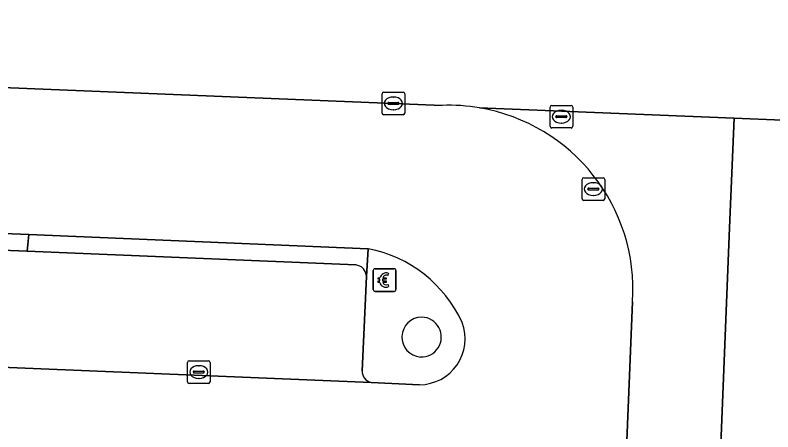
# Model space of a CAD drawing. Extents: x 160888 to 161385, y 386490 to 386908.
# Drawn here: x 161107.94 to 161141.39, y 386820.99 to 386839.4 of the extents above; entities that cross this region are included whole.
import ezdxf

# ---------------------------------------------------------------- set-up
doc = ezdxf.new("R2010")
doc.units = 0
for name, color, linetype in [('IMGEO_Betaalautomaat', 7, 'Continuous'), ('IMGEO_Brandkraan', 7, 'Continuous'), ('IMGEO_Groenvoorziening', 7, 'Continuous'), ('IMGEO_Haag', 7, 'Continuous'), ('IMGEO_Kolk', 7, 'Continuous'), ('IMGEO_Pand', 7, 'Continuous'), ('IMGEO_Parkeervlak_open', 7, 'Continuous'), ('IMGEO_Rijbaan_lokaal_open', 7, 'Continuous'), ('IMGEO_Rioolput', 7, 'Continuous'), ('IMGEO_Verkeerseiland_open', 7, 'Continuous'), ('IMGEO_Voetgangersgebied_open', 7, 'Continuous'), ('IMGEO_Voetpad_open', 7, 'Continuous')]:
    doc.layers.add(name, color=color, linetype=linetype)

msp = doc.modelspace()

# ---------------------------------------------------------------- linework, layer by layer
at = {"layer": 'IMGEO_Betaalautomaat'}
for p, q in [((161123.756, 386827.271), (161123.756, 386828.112)), ((161123.756, 386828.112), (161123.756, 386827.271)), ((161123.831, 386828.195), (161124.672, 386828.195)), ((161124.672, 386828.195), (161123.831, 386828.195)), ((161124.418, 386828), (161124.401, 386827.9)), ((161124.755, 386828.121), (161124.755, 386827.28)), ((161124.755, 386827.28), (161124.755, 386828.121)), ((161124.039, 386827.659), (161124.039, 386827.727)), ((161124.16, 386827.727), (161124.16, 386827.659)), ((161124.405, 386827.494), (161124.427, 386827.407)), ((161124.681, 386827.196), (161123.84, 386827.196)), ((161123.84, 386827.196), (161124.681, 386827.196))]:
    msp.add_line(p, q, dxfattribs=at)
for points in [[(161124.039, 386827.727), (161123.97, 386827.727), (161123.97, 386827.796), (161124.049, 386827.796)], [(161124.044, 386827.59), (161123.97, 386827.59), (161123.97, 386827.659), (161124.039, 386827.659)], [(161124.171, 386827.796), (161124.318, 386827.796), (161124.318, 386827.727), (161124.16, 386827.727)], [(161124.16, 386827.659), (161124.318, 386827.659), (161124.318, 386827.59), (161124.174, 386827.59)]]:
    msp.add_lwpolyline(points, dxfattribs=at)
for centre, radius, start, end in [((161123.834, 386828.118), 0.0779, 92.4484, 184.2845), ((161123.834, 386828.118), 0.0779, 92.4484, 184.2845), ((161124.332, 386827.72), 0.293, 73.014, 165.0139), ((161124.338, 386827.733), 0.179, 69.3236, 159.5683), ((161124.678, 386828.118), 0.0779, 2.4484, 94.2845), ((161124.678, 386828.118), 0.0779, 2.4484, 94.2845), ((161124.305, 386827.645), 0.267, 191.8096, 297.0389), ((161124.338, 386827.66), 0.179, 202.7625, 291.8693), ((161123.834, 386827.274), 0.0779, 182.4484, 274.2845), ((161123.834, 386827.274), 0.0779, 182.4484, 274.2845), ((161124.678, 386827.274), 0.0779, 272.4484, 4.2845), ((161124.678, 386827.274), 0.0779, 272.4484, 4.2845)]:
    msp.add_arc(centre, radius, start, end, dxfattribs=at)
at = {"layer": 'IMGEO_Brandkraan'}
for p, q in [((161131.557, 386834.485), (161131.557, 386835.337)), ((161131.632, 386835.411), (161132.484, 386835.411)), ((161132.558, 386835.337), (161132.558, 386834.485)), ((161131.859, 386834.954), (161132.257, 386834.954)), ((161132.045, 386835.191), (161132.07, 386835.191)), ((161131.816, 386834.905), (161131.816, 386834.917)), ((161132.254, 386834.868), (161131.856, 386834.868)), ((161132.068, 386834.631), (161132.043, 386834.631)), ((161132.3, 386834.917), (161132.3, 386834.905)), ((161132.484, 386834.411), (161131.632, 386834.411))]:
    msp.add_line(p, q, dxfattribs=at)
for points in [[(161131.557, 386834.485), (161131.557, 386835.337)], [(161131.632, 386835.411), (161132.484, 386835.411)], [(161132.558, 386835.337), (161132.558, 386834.485)], [(161132.484, 386834.411), (161131.632, 386834.411)]]:
    msp.add_lwpolyline(points, dxfattribs=at)
for centre, radius, start, end in [((161131.634, 386835.335), 0.0765, 91.552, 178.448), ((161131.634, 386835.335), 0.0765, 91.552, 178.448), ((161132.482, 386835.335), 0.0765, 1.552, 88.448), ((161132.482, 386835.335), 0.0765, 1.552, 88.448), ((161131.856, 386834.914), 0.0403, 85.8775, 175.7526), ((161132.261, 386834.916), 0.0386, 1.7309, 96.639), ((161131.853, 386834.904), 0.0366, 178.938, 274.7102), ((161132.257, 386834.911), 0.043, 264.8664, 352.4533), ((161131.634, 386834.487), 0.0765, 181.552, 268.448), ((161131.634, 386834.487), 0.0765, 181.552, 268.448), ((161132.482, 386834.487), 0.0765, 271.552, 358.448), ((161132.482, 386834.487), 0.0765, 271.552, 358.448)]:
    msp.add_arc(centre, radius, start, end, dxfattribs=at)
for centre, major_axis, ratio, start_param, end_param in [((161132.044, 386834.911), (-0.387, 0.002), 0.722429, 4.712389, 7.853982), ((161132.069, 386834.911), (-0.39, 0.002), 0.717154, 1.570796, 4.712389)]:
    msp.add_ellipse(centre, major_axis=major_axis, ratio=ratio, start_param=start_param, end_param=end_param, dxfattribs=at)
at = {"layer": 'IMGEO_Groenvoorziening'}
msp.add_lwpolyline([(161123.449, 386827.848), (161123.522, 386829.077), (161108.546, 386829.702), (161108.48, 386828.965), (161122.983, 386828.362)], dxfattribs=at)
msp.add_arc((161122.938, 386827.853), 0.511, 359.3958, 84.996, dxfattribs=at)
at = {"layer": 'IMGEO_Haag'}
msp.add_lwpolyline([(161123.449, 386827.848), (161123.522, 386829.077), (161108.546, 386829.702), (161108.48, 386828.965), (161122.983, 386828.362)], dxfattribs=at)
msp.add_arc((161122.938, 386827.853), 0.511, 359.3958, 84.996, dxfattribs=at)
at = {"layer": 'IMGEO_Kolk'}
for p, q in [((161124.216, 386835.999), (161125.068, 386835.999)), ((161124.141, 386835.073), (161124.141, 386835.925)), ((161124.629, 386835.779), (161124.654, 386835.779)), ((161125.142, 386835.925), (161125.142, 386835.073)), ((161124.4, 386835.493), (161124.4, 386835.505)), ((161124.838, 386835.456), (161124.44, 386835.456)), ((161124.443, 386835.542), (161124.841, 386835.542)), ((161124.884, 386835.505), (161124.884, 386835.493)), ((161125.068, 386834.999), (161124.216, 386834.999)), ((161124.652, 386835.219), (161124.627, 386835.219)), ((161115.552, 386823.206), (161115.552, 386824.058)), ((161115.627, 386824.132), (161116.479, 386824.132)), ((161116.04, 386823.912), (161116.065, 386823.912)), ((161116.553, 386824.058), (161116.553, 386823.206)), ((161115.811, 386823.626), (161115.811, 386823.638)), ((161116.249, 386823.589), (161115.851, 386823.589)), ((161115.854, 386823.675), (161116.252, 386823.675)), ((161116.295, 386823.638), (161116.295, 386823.626)), ((161116.063, 386823.352), (161116.038, 386823.352)), ((161116.479, 386823.132), (161115.627, 386823.132))]:
    msp.add_line(p, q, dxfattribs=at)
for points in [[(161124.216, 386835.999), (161125.068, 386835.999)], [(161124.141, 386835.073), (161124.141, 386835.925)], [(161125.142, 386835.925), (161125.142, 386835.073)], [(161125.068, 386834.999), (161124.216, 386834.999)], [(161115.552, 386823.206), (161115.552, 386824.058)], [(161115.627, 386824.132), (161116.479, 386824.132)], [(161116.553, 386824.058), (161116.553, 386823.206)], [(161116.479, 386823.132), (161115.627, 386823.132)]]:
    msp.add_lwpolyline(points, dxfattribs=at)
for centre, radius, start, end in [((161124.218, 386835.923), 0.0765, 91.552, 178.448), ((161124.218, 386835.923), 0.0765, 91.552, 178.448), ((161125.066, 386835.923), 0.0765, 1.552, 88.448), ((161125.066, 386835.923), 0.0765, 1.552, 88.448), ((161124.44, 386835.502), 0.0403, 85.8775, 175.7526), ((161124.437, 386835.492), 0.0366, 178.938, 274.7102), ((161124.841, 386835.499), 0.043, 264.8664, 352.4533), ((161124.845, 386835.504), 0.0386, 1.7309, 96.639), ((161124.218, 386835.075), 0.0765, 181.552, 268.448), ((161124.218, 386835.075), 0.0765, 181.552, 268.448), ((161125.066, 386835.075), 0.0765, 271.552, 358.448), ((161125.066, 386835.075), 0.0765, 271.552, 358.448), ((161115.629, 386824.056), 0.0765, 91.552, 178.448), ((161115.629, 386824.056), 0.0765, 91.552, 178.448), ((161116.477, 386824.056), 0.0765, 1.552, 88.448), ((161116.477, 386824.056), 0.0765, 1.552, 88.448), ((161115.851, 386823.635), 0.0403, 85.8775, 175.7526), ((161115.848, 386823.625), 0.0366, 178.938, 274.7102), ((161116.252, 386823.632), 0.043, 264.8664, 352.4533), ((161116.256, 386823.637), 0.0386, 1.7309, 96.639), ((161115.629, 386823.208), 0.0765, 181.552, 268.448), ((161115.629, 386823.208), 0.0765, 181.552, 268.448), ((161116.477, 386823.208), 0.0765, 271.552, 358.448), ((161116.477, 386823.208), 0.0765, 271.552, 358.448)]:
    msp.add_arc(centre, radius, start, end, dxfattribs=at)
for centre, major_axis, ratio, start_param, end_param in [((161124.628, 386835.499), (-0.387, 0.002), 0.722429, 4.712389, 7.853982), ((161124.653, 386835.499), (-0.39, 0.002), 0.717154, 1.570796, 4.712389), ((161116.039, 386823.632), (-0.387, 0.002), 0.722429, 4.712389, 7.853982), ((161116.064, 386823.632), (-0.39, 0.002), 0.717154, 1.570796, 4.712389)]:
    msp.add_ellipse(centre, major_axis=major_axis, ratio=ratio, start_param=start_param, end_param=end_param, dxfattribs=at)
at = {"layer": 'IMGEO_Pand'}
msp.add_lwpolyline([(161139.487, 386830.001), (161139.114, 386820.799), (161139.102, 386820.494), (161138.818, 386813.477), (161138.527, 386806.308), (161138.037, 386794.207), (161137.648, 386784.596), (161137.363, 386777.579), (161137.063, 386770.156), (161136.569, 386757.969), (161156.498, 386757.182), (161158.228, 386758.915), (161158.648, 386769.233), (161158.95, 386776.656), (161159.236, 386783.673), (161159.627, 386793.285), (161160.119, 386805.384), (161160.411, 386812.554), (161160.709, 386819.875), (161161.282, 386833.963), (161143.958, 386834.674), (161139.684, 386834.849)], close=True, dxfattribs=at)
at = {"layer": 'IMGEO_Parkeervlak_open'}
for points in [[(161108.48, 386828.965), (161105.481, 386829.089), (161090.55, 386829.71), (161087.495, 386829.836), (161072.529, 386830.458), (161069.385, 386830.589), (161054.357, 386831.213)], [(161053.823, 386830.733), (161053.666, 386826.071), (161123.659, 386823.176)], [(161122.983, 386828.362), (161108.48, 386828.965)], [(161123.266, 386823.679), (161123.449, 386827.848)]]:
    msp.add_lwpolyline(points, dxfattribs=at)
for centre, radius, start, end in [((161122.938, 386827.853), 0.511, 359.3958, 84.996), ((161123.751, 386823.653), 0.485, 176.8787, 259.1232)]:
    msp.add_arc(centre, radius, start, end, dxfattribs=at)
at = {"layer": 'IMGEO_Rijbaan_lokaal_open'}
for points in [[(161126.796, 386835.411), (161054.161, 386838.379), (161053.907, 386831.98), (161069.399, 386831.334), (161072.597, 386831.2), (161087.527, 386830.578), (161090.573, 386830.451), (161105.586, 386829.825), (161108.546, 386829.702), (161123.522, 386829.077)], [(161123.471, 386765.083), (161122.754, 386764.747), (161121.166, 386764.598), (161120.987, 386764.606), (161099.456, 386765.491), (161096.312, 386765.62), (161077.44, 386766.396), (161074.326, 386766.524), (161051.361, 386767.468), (161051.127, 386761.313), (161096.837, 386759.553), (161132.404, 386758.088), (161135.202, 386826.738)], [(161125.794, 386823.071), (161123.659, 386823.176), (161053.666, 386826.071), (161053.442, 386820.496), (161123.406, 386817.654), (161123.779, 386817.637), (161124.891, 386817.585)]]:
    msp.add_lwpolyline(points, dxfattribs=at)
for centre, radius, start, end in [((161127.082, 386827.316), 8.1, 80.332, 92.0213), ((161127.076, 386827.273), 8.144, 356.2365, 80.3417), ((161122.448, 386823.427), 5.752, 24.5134, 79.2366), ((161125.78, 386825.101), 2.03, 270.4031, 20.5266)]:
    msp.add_arc(centre, radius, start, end, dxfattribs=at)
at = {"layer": 'IMGEO_Rioolput'}
for p, q in [((161132.97, 386831.289), (161132.97, 386832.141)), ((161133.045, 386832.215), (161133.897, 386832.215)), ((161133.458, 386831.995), (161133.483, 386831.995)), ((161133.971, 386832.141), (161133.971, 386831.289)), ((161133.229, 386831.709), (161133.229, 386831.721)), ((161133.667, 386831.672), (161133.269, 386831.672)), ((161133.272, 386831.758), (161133.67, 386831.758)), ((161133.713, 386831.721), (161133.713, 386831.709)), ((161133.481, 386831.435), (161133.456, 386831.435)), ((161133.897, 386831.215), (161133.045, 386831.215))]:
    msp.add_line(p, q, dxfattribs=at)
for points in [[(161132.97, 386831.289), (161132.97, 386832.141)], [(161133.045, 386832.215), (161133.897, 386832.215)], [(161133.971, 386832.141), (161133.971, 386831.289)], [(161133.897, 386831.215), (161133.045, 386831.215)]]:
    msp.add_lwpolyline(points, dxfattribs=at)
for centre, radius, start, end in [((161133.047, 386832.139), 0.0765, 91.552, 178.448), ((161133.047, 386832.139), 0.0765, 91.552, 178.448), ((161133.895, 386832.139), 0.0765, 1.552, 88.448), ((161133.895, 386832.139), 0.0765, 1.552, 88.448), ((161133.269, 386831.718), 0.0403, 85.8775, 175.7526), ((161133.266, 386831.708), 0.0366, 178.938, 274.7102), ((161133.67, 386831.715), 0.043, 264.8664, 352.4533), ((161133.674, 386831.72), 0.0386, 1.7309, 96.639), ((161133.047, 386831.291), 0.0765, 181.552, 268.448), ((161133.047, 386831.291), 0.0765, 181.552, 268.448), ((161133.895, 386831.291), 0.0765, 271.552, 358.448), ((161133.895, 386831.291), 0.0765, 271.552, 358.448)]:
    msp.add_arc(centre, radius, start, end, dxfattribs=at)
for centre, major_axis, ratio, start_param, end_param in [((161133.457, 386831.715), (-0.387, 0.002), 0.722429, 4.712389, 7.853982), ((161133.482, 386831.715), (-0.39, 0.002), 0.717154, 1.570796, 4.712389)]:
    msp.add_ellipse(centre, major_axis=major_axis, ratio=ratio, start_param=start_param, end_param=end_param, dxfattribs=at)
at = {"layer": 'IMGEO_Verkeerseiland_open'}
msp.add_lwpolyline([(161105.481, 386829.089), (161108.48, 386828.965), (161108.546, 386829.702), (161105.586, 386829.825)], close=True, dxfattribs=at)
for points in [[(161123.522, 386829.077), (161123.449, 386827.848), (161123.266, 386823.679)], [(161123.659, 386823.176), (161125.794, 386823.071)]]:
    msp.add_lwpolyline(points, dxfattribs=at)
for centre, radius, start, end in [((161122.448, 386823.427), 5.752, 24.5134, 79.2366), ((161125.9, 386825.175), 0.882, 90.2088, 265.6285), ((161125.9, 386825.175), 0.882, 90.2088, 265.6285), ((161125.878, 386825.176), 0.881, 267.0468, 88.7904), ((161125.878, 386825.176), 0.881, 267.0468, 88.7904), ((161125.78, 386825.101), 2.03, 270.4031, 20.5266), ((161123.751, 386823.653), 0.485, 176.8787, 259.1232)]:
    msp.add_arc(centre, radius, start, end, dxfattribs=at)
at = {"layer": 'IMGEO_Voetgangersgebied_open'}
for points in [[(161128.442, 386835.301), (161139.684, 386834.849), (161143.958, 386834.674), (161161.282, 386833.963), (161170.867, 386833.628), (161190.117, 386832.93), (161199.627, 386832.585), (161199.621, 386832.448), (161201.804, 386832.359), (161216.339, 386831.766), (161223.504, 386831.473), (161238.036, 386830.88), (161252.467, 386830.291), (161259.736, 386829.994), (161269.188, 386829.608), (161281.723, 386829.096), (161281.825, 386831.496), (161282.087, 386837.641), (161282.13, 386838.652), (161282.19, 386840.045), (161203.707, 386843.159), (161196.993, 386842.62), (161194.586, 386842.427), (161120.067, 386845.369)], [(161043.806, 386838.784), (161054.161, 386838.379), (161126.796, 386835.411)]]:
    msp.add_lwpolyline(points, dxfattribs=at)
msp.add_arc((161127.082, 386827.316), 8.1, 80.332, 92.0213, dxfattribs=at)
at = {"layer": 'IMGEO_Voetpad_open'}
for points in [[(161138.527, 386806.308), (161138.818, 386813.477), (161139.102, 386820.494), (161139.114, 386820.799), (161139.487, 386830.001), (161139.684, 386834.849), (161128.442, 386835.301)], [(161135.202, 386826.738), (161132.404, 386758.088), (161137.063, 386770.156), (161137.363, 386777.579), (161137.648, 386784.596), (161138.037, 386794.207), (161138.527, 386806.308)]]:
    msp.add_lwpolyline(points, dxfattribs=at)
msp.add_arc((161127.076, 386827.273), 8.144, 356.2365, 80.3417, dxfattribs=at)

doc.saveas('drawing.dxf')
